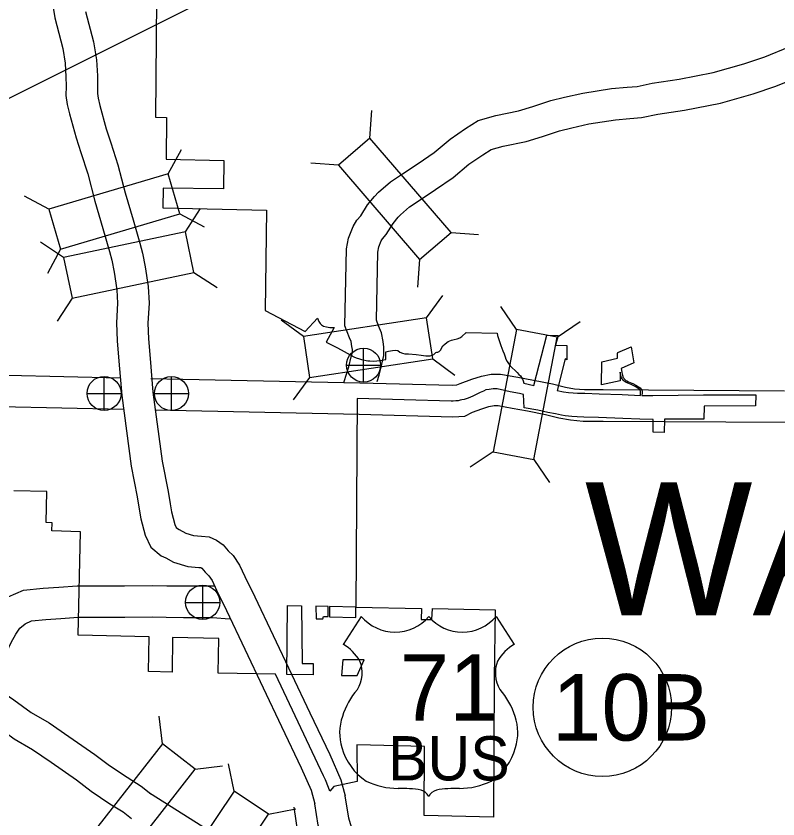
# Model space of a CAD drawing. Extents: x 1382482 to 1385815, y 1168351 to 1170484.
# Drawn here: x 1383062.8 to 1383135.5, y 1169985.6 to 1170062.2 of the extents above; entities that cross this region are included whole.
import ezdxf

# ---------------------------------------------------------------- set-up
doc = ezdxf.new("R2010")
doc.units = 0
for name, color, linetype in [('10', 7, 'Continuous'), ('15', 7, 'Continuous'), ('20', 7, 'Continuous'), ('22', 7, 'Continuous'), ('26', 7, 'Continuous'), ('6', 7, 'Continuous'), ('Default', 7, 'Continuous'), ('R_Draft', 7, 'Continuous')]:
    doc.layers.add(name, color=color, linetype=linetype)

msp = doc.modelspace()

# ---------------------------------------------------------------- linework, layer by layer
at = {"layer": '10'}
for p, q in [((1383061.999, 1170027.921), (1383072.754, 1170027.685)), ((1383061.279, 1170024.934), (1383073.065, 1170024.676))]:
    msp.add_line(p, q, dxfattribs=at)
for points in [[(1383094.11, 1170027.239), (1383094.112, 1170027.337), (1383094.574, 1170028.729), (1383094.786, 1170029.667), (1383094.91, 1170030.162), (1383094.909, 1170030.373), (1383094.863, 1170030.672), (1383094.79, 1170031.137), (1383094.634, 1170031.495), (1383094.179, 1170032.65), (1383094.34, 1170039.975), (1383094.522, 1170040.998), (1383094.963, 1170042.121), (1383095.342, 1170042.721), (1383095.7, 1170043.144), (1383096.349, 1170044.172), (1383097.013, 1170044.972), (1383097.406, 1170045.396), (1383098.532, 1170046.367), (1383099.691, 1170047.143), (1383101.167, 1170048.137), (1383102.695, 1170049.183), (1383104.221, 1170050.457), (1383105.709, 1170051.456), (1383106.906, 1170052.233), (1383108.607, 1170052.708), (1383110.753, 1170053.136), (1383112.121, 1170053.557), (1383113.859, 1170054.131), (1383115.153, 1170054.444), (1383116.901, 1170054.848), (1383119.647, 1170055.267), (1383121.14, 1170055.422), (1383122.083, 1170055.482), (1383123.511, 1170055.777), (1383126.089, 1170056.183), (1383129.338, 1170056.794), (1383132.262, 1170057.643), (1383134.27, 1170058.31), (1383136.602, 1170059.263)], [(1383097.265, 1170027.315), (1383097.467, 1170027.924), (1383097.704, 1170028.971), (1383097.912, 1170029.799), (1383097.907, 1170030.608), (1383097.828, 1170031.129), (1383097.694, 1170031.984), (1383097.405, 1170032.645), (1383097.192, 1170033.188), (1383097.334, 1170039.678), (1383097.423, 1170040.178), (1383097.652, 1170040.76), (1383097.767, 1170040.943), (1383098.125, 1170041.365), (1383098.782, 1170042.406), (1383099.269, 1170042.993), (1383099.491, 1170043.233), (1383100.353, 1170043.975), (1383101.364, 1170044.652), (1383102.852, 1170045.655), (1383104.508, 1170046.789), (1383106.024, 1170048.054), (1383107.362, 1170048.952), (1383108.155, 1170049.467), (1383109.305, 1170049.788), (1383111.49, 1170050.224), (1383113.033, 1170050.699), (1383114.684, 1170051.244), (1383115.843, 1170051.525), (1383117.466, 1170051.9), (1383120.028, 1170052.291), (1383121.391, 1170052.432), (1383122.484, 1170052.502), (1383124.048, 1170052.824), (1383126.6, 1170053.226), (1383130.035, 1170053.873), (1383133.153, 1170054.778), (1383135.312, 1170055.495), (1383137.842, 1170056.529)], [(1383075.664, 1170027.621), (1383095.621, 1170027.201), (1383104.443, 1170026.97), (1383104.884, 1170026.995), (1383105.206, 1170027.149), (1383106.289, 1170027.551), (1383107.211, 1170027.845), (1383108.163, 1170028.02), (1383109.044, 1170028.025), (1383110.697, 1170027.749), (1383112.195, 1170027.463), (1383114.013, 1170027.113), (1383115.244, 1170026.792), (1383116.098, 1170026.639), (1383117.065, 1170026.556), (1383118.834, 1170026.556), (1383136.14, 1170026.431)], [(1383076.056, 1170024.612), (1383095.55, 1170024.202), (1383104.487, 1170023.968), (1383105.644, 1170024.033), (1383106.378, 1170024.384), (1383107.267, 1170024.714), (1383107.941, 1170024.929), (1383108.445, 1170025.022), (1383108.803, 1170025.024), (1383110.169, 1170024.796), (1383111.63, 1170024.517), (1383113.35, 1170024.185), (1383114.6, 1170023.859), (1383115.705, 1170023.662), (1383116.936, 1170023.556), (1383118.823, 1170023.556), (1383136.391, 1170023.429)], [(1383062.068, 1170006.794), (1383063.528, 1170007.422), (1383065.391, 1170007.606), (1383066.889, 1170007.706), (1383068.635, 1170007.829), (1383070.794, 1170007.83), (1383073.152, 1170007.833), (1383075.868, 1170007.868), (1383077.181, 1170007.834), (1383078.812, 1170007.823), (1383080.116, 1170007.82), (1383081.658, 1170007.818), (1383081.76, 1170007.811)], [(1383059.226, 1169998.888), (1383059.376, 1169998.922), (1383060.392, 1169999.473), (1383061.26, 1170000.52), (1383061.912, 1170001.536), (1383062.345, 1170002.426), (1383062.791, 1170003.214), (1383063.171, 1170003.789), (1383063.673, 1170004.219), (1383064.286, 1170004.483), (1383065.637, 1170004.616), (1383067.094, 1170004.713), (1383068.742, 1170004.829), (1383070.797, 1170004.83), (1383073.173, 1170004.833), (1383075.849, 1170004.867), (1383077.133, 1170004.834), (1383078.798, 1170004.823), (1383080.111, 1170004.82), (1383081.545, 1170004.818), (1383083.19, 1170004.696)]]:
    msp.add_lwpolyline(points, dxfattribs=at)
at = {"layer": '15'}
for points in [[(1383066.11, 1170064.388), (1383066.511, 1170062.014), (1383067.265, 1170059.112), (1383067.49, 1170057.694), (1383067.571, 1170056.388), (1383067.576, 1170055.489), (1383067.569, 1170054.627), (1383067.679, 1170053.764), (1383067.92, 1170052.874), (1383068.54, 1170050.583), (1383068.989, 1170049.179), (1383069.647, 1170047.149), (1383070.336, 1170044.519), (1383071.103, 1170041.928), (1383071.718, 1170039.731), (1383071.94, 1170038.889), (1383072.178, 1170037.757), (1383072.412, 1170036.085), (1383072.491, 1170034.791), (1383072.383, 1170032.907), (1383072.446, 1170031.213), (1383072.629, 1170029.25), (1383072.889, 1170025.989), (1383073.796, 1170019.233), (1383074.365, 1170016.307), (1383074.55, 1170015.133), (1383074.717, 1170014.236), (1383075.112, 1170012.666), (1383075.658, 1170011.523), (1383076.654, 1170010.677), (1383077.087, 1170010.506), (1383077.82, 1170010.09), (1383079.201, 1170009.667), (1383080.254, 1170009.592), (1383080.447, 1170009.571), (1383080.451, 1170009.57), (1383080.53, 1170009.513), (1383080.85, 1170009.13), (1383081.202, 1170008.791), (1383081.512, 1170008.322), (1383081.936, 1170007.412), (1383082.888, 1170005.47), (1383088.14, 1169994.404), (1383090.03, 1169990.469), (1383090.976, 1169988.327), (1383091.334, 1169987.016)], [(1383066.11, 1170064.388), (1383066.511, 1170062.014), (1383067.265, 1170059.112), (1383067.49, 1170057.694), (1383067.571, 1170056.388), (1383067.576, 1170055.489), (1383067.569, 1170054.627), (1383067.679, 1170053.764), (1383067.92, 1170052.874), (1383068.54, 1170050.583), (1383068.989, 1170049.179), (1383069.647, 1170047.149), (1383070.336, 1170044.519), (1383071.103, 1170041.928), (1383071.718, 1170039.731), (1383071.94, 1170038.889), (1383072.178, 1170037.757), (1383072.412, 1170036.085), (1383072.491, 1170034.791), (1383072.383, 1170032.907), (1383072.446, 1170031.213), (1383072.629, 1170029.25), (1383072.889, 1170025.989), (1383073.796, 1170019.233), (1383074.365, 1170016.307), (1383074.55, 1170015.133), (1383074.717, 1170014.236), (1383075.112, 1170012.666), (1383075.658, 1170011.523), (1383076.654, 1170010.677), (1383077.087, 1170010.506), (1383077.82, 1170010.09), (1383079.201, 1170009.667), (1383080.254, 1170009.592), (1383080.447, 1170009.571), (1383080.451, 1170009.57), (1383080.53, 1170009.513), (1383080.85, 1170009.13), (1383081.202, 1170008.791), (1383081.512, 1170008.322), (1383081.936, 1170007.412), (1383082.888, 1170005.47), (1383088.14, 1169994.404), (1383090.03, 1169990.469), (1383090.976, 1169988.327), (1383091.334, 1169987.016)], [(1383069.448, 1170062.642), (1383070.205, 1170059.726), (1383070.476, 1170058.023), (1383070.57, 1170056.488), (1383070.576, 1170055.486), (1383070.571, 1170054.805), (1383070.629, 1170054.348), (1383070.816, 1170053.659), (1383071.419, 1170051.432), (1383071.844, 1170050.098), (1383072.527, 1170047.992), (1383073.226, 1170045.325), (1383073.985, 1170042.759), (1383074.613, 1170040.518), (1383074.86, 1170039.581), (1383075.135, 1170038.274), (1383075.4, 1170036.385), (1383075.497, 1170034.797), (1383075.386, 1170032.876), (1383075.441, 1170031.408), (1383075.618, 1170029.509), (1383075.873, 1170026.308), (1383076.758, 1170019.72), (1383077.32, 1170016.827), (1383077.507, 1170015.641), (1383077.649, 1170014.877), (1383077.948, 1170013.689), (1383078.089, 1170013.394), (1383078.217, 1170013.285), (1383078.385, 1170013.219), (1383079.014, 1170012.862), (1383079.754, 1170012.635), (1383080.519, 1170012.58), (1383081.226, 1170012.506), (1383081.943, 1170012.191), (1383082.586, 1170011.731), (1383083.049, 1170011.177), (1383083.521, 1170010.721), (1383084.137, 1170009.793), (1383084.643, 1170008.706), (1383085.59, 1170006.774), (1383090.847, 1169995.696), (1383092.755, 1169991.725), (1383093.811, 1169989.333), (1383094.228, 1169987.805)], [(1383048.287, 1170008.92), (1383048.372, 1170008.336), (1383048.62, 1170007.072), (1383048.942, 1170006.238), (1383049.229, 1170005.502), (1383049.656, 1170004.155), (1383050.625, 1170002.571), (1383051.495, 1170001.414), (1383052.949, 1169999.951), (1383053.849, 1169999.218), (1383054.963, 1169998.298), (1383056.276, 1169997.339), (1383057.059, 1169996.936), (1383057.97, 1169996.372), (1383059.372, 1169995.502), (1383060.878, 1169994.501), (1383062.614, 1169993.228), (1383064.375, 1169992.226), (1383066.145, 1169991.003), (1383068.559, 1169989.327), (1383069.965, 1169988.244), (1383071.767, 1169987.044), (1383073.021, 1169986.251), (1383073.815, 1169985.631)], [(1383051.338, 1170008.804), (1383051.514, 1170007.907), (1383051.739, 1170007.323), (1383052.06, 1170006.501), (1383052.405, 1170005.409), (1383053.109, 1170004.26), (1383053.768, 1170003.383), (1383054.966, 1170002.178), (1383055.751, 1170001.538), (1383056.804, 1170000.668), (1383057.857, 1169999.899), (1383058.537, 1169999.549), (1383059.55, 1169998.922), (1383060.994, 1169998.026), (1383062.595, 1169996.961), (1383064.248, 1169995.75), (1383065.973, 1169994.769), (1383067.853, 1169993.469), (1383070.331, 1169991.749), (1383071.713, 1169990.684), (1383073.4, 1169989.561), (1383074.751, 1169988.707), (1383075.662, 1169987.995)], [(1383075.539, 1169988.082), (1383081.231, 1169984.493)], [(1383095.815, 1169982.467), (1383095.084, 1169983.956), (1383094.564, 1169985.67), (1383094.228, 1169987.805)], [(1383093.139, 1169981.152), (1383092.3, 1169982.859), (1383091.651, 1169985.003), (1383091.334, 1169987.016)]]:
    msp.add_lwpolyline(points, dxfattribs=at)
at = {"layer": '20'}
for p, q in [((1383096.57, 1170050.536), (1383096.766, 1170053.169)), ((1383077.323, 1170047.126), (1383078.583, 1170049.446)), ((1383093.569, 1170047.952), (1383090.937, 1170048.148)), ((1383065.932, 1170043.754), (1383063.612, 1170045.014)), ((1383078.971, 1170041.609), (1383080.414, 1170043.82)), ((1383078.447, 1170043.329), (1383080.767, 1170042.069)), ((1383104.323, 1170041.535), (1383106.956, 1170041.339)), ((1383067.345, 1170039.165), (1383065.134, 1170040.608)), ((1383067.056, 1170039.957), (1383065.796, 1170037.637)), ((1383101.323, 1170038.95), (1383101.127, 1170036.318)), ((1383079.786, 1170037.733), (1383081.996, 1170036.291)), ((1383068.16, 1170035.289), (1383066.717, 1170033.079)), ((1383101.974, 1170033.405), (1383103.54, 1170035.531)), ((1383110.559, 1170032.295), (1383109.075, 1170034.479)), ((1383090.228, 1170031.624), (1383088.103, 1170033.19)), ((1383114.449, 1170031.553), (1383116.632, 1170033.037)), ((1383102.568, 1170029.49), (1383104.693, 1170027.924)), ((1383090.822, 1170027.709), (1383089.256, 1170025.583)), ((1383108.333, 1170020.626), (1383106.149, 1170019.142)), ((1383112.222, 1170019.884), (1383113.706, 1170017.7)), ((1383076.774, 1169992.761), (1383076.452, 1169995.381)), ((1383079.894, 1169990.323), (1383082.515, 1169990.644)), ((1383083.61, 1169988.243), (1383083.094, 1169990.833)), ((1383086.903, 1169986.044), (1383089.492, 1169986.56)), ((1383089.742, 1169984.097), (1383089.352, 1169986.708))]:
    msp.add_line(p, q, dxfattribs=at)
for points in [[(1383104.323, 1170041.535), (1383096.57, 1170050.536), (1383093.569, 1170047.952), (1383101.323, 1170038.95)], [(1383077.323, 1170047.126), (1383065.932, 1170043.754), (1383067.056, 1170039.957), (1383078.447, 1170043.329)], [(1383078.971, 1170041.609), (1383067.345, 1170039.165), (1383068.16, 1170035.289), (1383079.786, 1170037.733)], [(1383101.974, 1170033.405), (1383090.228, 1170031.624), (1383090.822, 1170027.709), (1383102.568, 1170029.49)], [(1383110.559, 1170032.295), (1383108.333, 1170020.626), (1383112.222, 1170019.884), (1383114.449, 1170031.553)], [(1383076.774, 1169992.761), (1383069.46, 1169983.399), (1383072.581, 1169980.961), (1383079.894, 1169990.323)], [(1383080.306, 1169976.165), (1383086.903, 1169986.044), (1383083.61, 1169988.243), (1383077.013, 1169978.364)]]:
    msp.add_lwpolyline(points, close=True, dxfattribs=at)
at = {"layer": '22'}
for p, q in [((1383095.757, 1170004.917), (1383094.026, 1170002.24)), ((1383108.626, 1170004.917), (1383110.357, 1170002.24))]:
    msp.add_line(p, q, dxfattribs=at)
for centre, radius, start, end in [((1383098.98, 1170007.629), 4.212, 220.07504, 319.67012), ((1383105.403, 1170007.629), 4.212, 220.32988, 319.92496), ((1383091.765, 1169998.354), 4.497, 30.7809, 59.98827), ((1383112.619, 1169998.354), 4.497, 120.01173, 149.2191), ((1383092.754, 1169999.54), 3.083, 328.81046, 21.21077), ((1383111.629, 1169999.54), 3.083, 158.78923, 211.18954), ((1383100.815, 1169993.221), 7.192, 138.95648, 162.69135), ((1383103.568, 1169993.221), 7.192, 17.30865, 41.04352), ((1383098.441, 1169993.811), 4.752, 160.95764, 197.38186), ((1383105.942, 1169993.811), 4.752, 342.61814, 19.04236), ((1383099.215, 1169993.824), 5.498, 195.10743, 237.13119), ((1383105.169, 1169993.824), 5.498, 302.86881, 344.89257), ((1383099.317, 1169995.556), 7.06, 244.07708, 269.57785), ((1383105.066, 1169995.556), 7.06, 270.42215, 295.92292), ((1383099.481, 1169975.564), 12.933, 81.19416, 90.95387), ((1383101.098, 1169987.16), 1.239, 28.03422, 72.98637), ((1383103.286, 1169987.16), 1.239, 107.01363, 151.96578), ((1383104.903, 1169975.564), 12.933, 89.04613, 98.80584)]:
    msp.add_arc(centre, radius, start, end, dxfattribs=at)
at = {"layer": '26'}
for p, q in [((1383095.976, 1170027.262), (1383095.976, 1170030.512)), ((1383094.351, 1170028.887), (1383097.601, 1170028.887)), ((1383071.209, 1170024.565), (1383071.209, 1170027.815)), ((1383077.632, 1170024.545), (1383077.632, 1170027.795)), ((1383069.584, 1170026.19), (1383072.834, 1170026.19)), ((1383076.007, 1170026.17), (1383079.257, 1170026.17)), ((1383080.616, 1170004.629), (1383080.616, 1170007.879)), ((1383078.991, 1170006.254), (1383082.241, 1170006.254))]:
    msp.add_line(p, q, dxfattribs=at)
for centre in [(1383095.976, 1170028.887), (1383071.209, 1170026.19), (1383077.632, 1170026.17), (1383080.616, 1170006.254)]:
    msp.add_circle(centre, 1.625, dxfattribs=at)
at = {"layer": '6'}
for points in [[(1383076.34, 1170078.815), (1383076.123, 1170052.541), (1383077.173, 1170052.515), (1383077.121, 1170048.535), (1383082.645, 1170048.408), (1383082.611, 1170045.712), (1383076.838, 1170045.785), (1383076.807, 1170043.901), (1383086.693, 1170043.679), (1383086.574, 1170034.098), (1383090.413, 1170032.082), (1383091.563, 1170033.365), (1383091.695, 1170033.034), (1383091.817, 1170032.865), (1383091.968, 1170032.733), (1383092.147, 1170032.62), (1383092.42, 1170032.525), (1383092.759, 1170032.478), (1383093.174, 1170032.478), (1383092.411, 1170031.064), (1383093.473, 1170030.531), (1383095.044, 1170029.689), (1383095.27, 1170029.586), (1383095.578, 1170029.473), (1383095.768, 1170029.417), (1383095.918, 1170029.384), (1383096.219, 1170029.32), (1383096.363, 1170029.298), (1383096.564, 1170029.286), (1383096.877, 1170029.278), (1383097.251, 1170029.298), (1383097.559, 1170029.334), (1383098.083, 1170029.418), (1383098.106, 1170030.153), (1383098.35, 1170030.205), (1383098.721, 1170030.275), (1383099.022, 1170030.301), (1383099.239, 1170030.268), (1383099.422, 1170030.117), (1383099.684, 1170030.025), (1383099.894, 1170029.979)], [(1383099.894, 1170029.979), (1383100.268, 1170029.96), (1383100.995, 1170029.901), (1383101.46, 1170029.842), (1383101.899, 1170029.77), (1383102.109, 1170029.783), (1383102.325, 1170029.783), (1383102.483, 1170029.822), (1383102.666, 1170029.888), (1383102.883, 1170030.091), (1383102.961, 1170030.124), (1383103.053, 1170030.124), (1383103.171, 1170030.189), (1383103.302, 1170030.321), (1383103.551, 1170030.727), (1383103.748, 1170030.917), (1383104.049, 1170031.134), (1383104.37, 1170031.259), (1383104.619, 1170031.325), (1383104.899, 1170031.394), (1383105.144, 1170031.488), (1383105.357, 1170031.633), (1383105.776, 1170032.006), (1383108.717, 1170031.926), (1383108.762, 1170031.722), (1383109.076, 1170030.774), (1383109.276, 1170030.242), (1383109.378, 1170029.97), (1383109.475, 1170029.668), (1383109.543, 1170029.46), (1383109.671, 1170029.226), (1383109.973, 1170028.814), (1383110.627, 1170028.18), (1383110.793, 1170028.006), (1383110.937, 1170027.857), (1383111.128, 1170027.542), (1383111.201, 1170027.393), (1383111.267, 1170027.158), (1383112.23, 1170026.928), (1383113.456, 1170031.75), (1383114.532, 1170031.721), (1383114.292, 1170030.776), (1383115.383, 1170030.763), (1383115.366, 1170029.398), (1383115.218, 1170029.494), (1383114.464, 1170026.451), (1383115.048, 1170026.335), (1383115.532, 1170026.272), (1383115.972, 1170026.234), (1383116.376, 1170026.216), (1383117.1, 1170026.196), (1383118.457, 1170026.163), (1383120.649, 1170026.083), (1383122.39, 1170026.004), (1383122.404, 1170026.256), (1383122.399, 1170026.4), (1383122.385, 1170026.454), (1383122.359, 1170026.502), (1383122.328, 1170026.541), (1383122.267, 1170026.602), (1383122.131, 1170026.699), (1383121.883, 1170026.848), (1383121.692, 1170026.949), (1383121.516, 1170027.035), (1383121.204, 1170027.157), (1383121.136, 1170027.188), (1383121.025, 1170027.245), (1383120.932, 1170027.307), (1383120.844, 1170027.371), (1383120.781, 1170027.43), (1383120.716, 1170027.5), (1383120.652, 1170027.585), (1383120.594, 1170027.686), (1383120.56, 1170027.77), (1383120.502, 1170027.975), (1383120.456, 1170028.214), (1383120.456, 1170027.399), (1383118.695, 1170026.993), (1383118.721, 1170029.2), (1383120.192, 1170029.54), (1383120.196, 1170029.856), (1383120.199, 1170029.916), (1383120.202, 1170029.962), (1383120.209, 1170029.997), (1383120.216, 1170030.019), (1383120.232, 1170030.055), (1383120.253, 1170030.083), (1383121.508, 1170030.642), (1383121.753, 1170029.096), (1383120.557, 1170028.564), (1383120.61, 1170028.209), (1383120.648, 1170028.009), (1383120.702, 1170027.819), (1383120.73, 1170027.751), (1383120.778, 1170027.667), (1383120.831, 1170027.596), (1383120.887, 1170027.536)], [(1383120.887, 1170027.536), (1383120.94, 1170027.487), (1383121.017, 1170027.43), (1383121.101, 1170027.375), (1383121.262, 1170027.296), (1383121.577, 1170027.172), (1383121.657, 1170027.131), (1383121.956, 1170026.979), (1383122.213, 1170026.824), (1383122.365, 1170026.717), (1383122.441, 1170026.641), (1383122.485, 1170026.585), (1383122.526, 1170026.509), (1383122.548, 1170026.421), (1383122.554, 1170026.254), (1383122.54, 1170026), (1383123.094, 1170025.984), (1383123.578, 1170025.984), (1383128.414, 1170026.037), (1383133.4, 1170026.047), (1383133.387, 1170024.997), (1383128.474, 1170024.987), (1383128.459, 1170023.737), (1383124.676, 1170023.716), (1383124.654, 1170022.459), (1383123.599, 1170022.487), (1383123.62, 1170023.709), (1383122.351, 1170023.731), (1383120.703, 1170023.792), (1383118.394, 1170023.887), (1383116.993, 1170023.928), (1383116.37, 1170023.948), (1383115.833, 1170023.97), (1383115.514, 1170024.002), (1383115.217, 1170024.041), (1383114.872, 1170024.102), (1383114.275, 1170024.227), (1383113.548, 1170024.377), (1383112.611, 1170024.574), (1383111.304, 1170024.827), (1383111.246, 1170026.094), (1383110.866, 1170026.169), (1383109.955, 1170026.351), (1383109.01, 1170026.573), (1383108.857, 1170026.603), (1383108.729, 1170026.617), (1383108.557, 1170026.622), (1383108.33, 1170026.612), (1383107.946, 1170026.573), (1383107.654, 1170026.514), (1383107.404, 1170026.418), (1383107.109, 1170026.287), (1383106.385, 1170025.918), (1383105.942, 1170025.735), (1383105.76, 1170025.676), (1383105.558, 1170025.612), (1383105.361, 1170025.568), (1383105.193, 1170025.528), (1383104.99, 1170025.494), (1383104.766, 1170025.473), (1383104.512, 1170025.456), (1383104.325, 1170025.452), (1383095.376, 1170025.698), (1383095.233, 1170005.792)], [(1383065.741, 1170016.828), (1383062.606, 1170016.878)], [(1383095.233, 1170005.792), (1383101.508, 1170005.674), (1383101.459, 1170004.631), (1383102.502, 1170004.612), (1383102.551, 1170005.655), (1383108.537, 1170005.543), (1383108.426, 1169998.986), (1383108.358, 1169985.752), (1383101.759, 1169985.908), (1383101.793, 1169992.508), (1383095.328, 1169992.66), (1383095.362, 1169989.148), (1383093.146, 1169988.684), (1383092.744, 1169988.222), (1383092.639, 1169988.598), (1383092.345, 1169989.304), (1383092.163, 1169989.706), (1383087.558, 1169999.404), (1383082.099, 1169999.504), (1383082.147, 1170002.795), (1383077.726, 1170002.898), (1383077.705, 1169999.606), (1383075.458, 1169999.659), (1383075.508, 1170002.95), (1383068.749, 1170003.107), (1383068.964, 1170012.992), (1383066.223, 1170013.069), (1383066.239, 1170013.842), (1383065.681, 1170013.859), (1383065.741, 1170016.828)], [(1383092.729, 1170005.85), (1383092.722, 1170004.86)], [(1383095.233, 1170005.792), (1383092.729, 1170005.85)], [(1383095.226, 1170004.802), (1383095.233, 1170005.792)], [(1383092.722, 1170004.86), (1383095.226, 1170004.802)]]:
    msp.add_lwpolyline(points, dxfattribs=at)
for points in [[(1383088.642, 1169999.384), (1383088.714, 1170005.943), (1383090.033, 1170005.913), (1383090.116, 1170000.432), (1383091.166, 1170000.413), (1383091.154, 1169999.338)], [(1383092.589, 1170005.853), (1383091.419, 1170005.88), (1383091.436, 1170004.696), (1383092.093, 1170004.68), (1383092.142, 1170004.908), (1383092.582, 1170004.898)], [(1383095.186, 1169999.264), (1383095.365, 1169999.261), (1383096.017, 1170000.756), (1383094.006, 1170000.771), (1383093.863, 1169999.289)]]:
    msp.add_lwpolyline(points, close=True, dxfattribs=at)
at = {"layer": 'Default'}
msp.add_circle((1383118.763, 1169996.237), 6.6, dxfattribs=at)
at = {"layer": 'R_Draft'}
msp.add_line((1383416.653, 1170231.632), (1383050.888, 1170048.72), dxfattribs=at)

# ---------------------------------------------------------------- texts
at = {"layer": '22'}
for s, height, p in [('71', 6.336, (1383099.422, 1169994.966)), ('BUS', 4.224, (1383098.304, 1169989.264))]:
    msp.add_text(s, height=height, dxfattribs=at).set_placement(p)
at = {"layer": '6'}
msp.add_text('WALDRON', height=12.672, dxfattribs=at).set_placement((1383117.094, 1170005.026))
at = {"layer": 'Default'}
msp.add_text('10B', height=6.336, dxfattribs=at).set_placement((1383113.959, 1169993.069))

doc.saveas('drawing.dxf')
